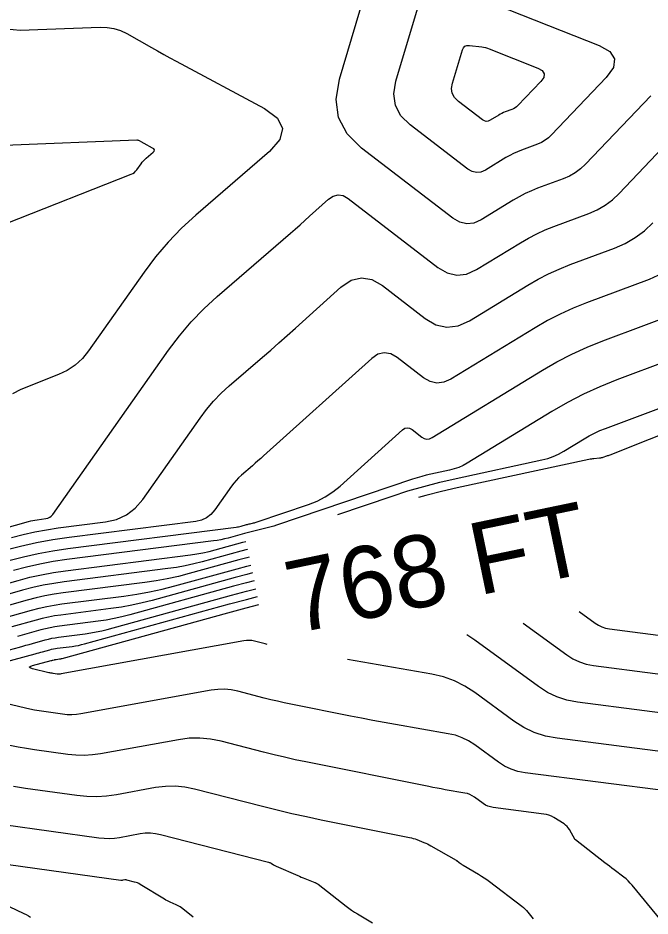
# Model space of a CAD drawing. Extents: x 1354696 to 1366163, y 660729 to 670380.
# Drawn here: x 1362477.8 to 1362530.5, y 664856.8 to 664931.6 of the extents above; entities that cross this region are included whole.
import ezdxf

# ---------------------------------------------------------------- set-up
doc = ezdxf.new("R2010")
doc.units = 0
doc.layers.add('R_Contour Annot', color=7, linetype='Continuous')
doc.layers.add('R_Contours', color=7, linetype='Continuous')

msp = doc.modelspace()

# ---------------------------------------------------------------- linework, layer by layer
at = {"layer": 'R_Contours'}
for points in [[(1362530.569, 664925.129), (1362525.122, 664919.43), (1362524.712, 664919.046), (1362524.268, 664918.715), (1362523.788, 664918.437), (1362523.274, 664918.212), (1362521.148, 664917.417), (1362520.622, 664917.206), (1362520.108, 664916.971), (1362519.606, 664916.712), (1362519.115, 664916.429), (1362516.429, 664914.792), (1362515.826, 664914.522), (1362515.233, 664914.453), (1362514.65, 664914.585), (1362514.079, 664914.918), (1362506.481, 664920.749), (1362505.274, 664921.945), (1362504.562, 664923.302), (1362504.345, 664924.819), (1362504.623, 664926.496), (1362507.732, 664936.88)], [(1362516.646, 664933.131), (1362526.283, 664929.3), (1362527.169, 664928.796), (1362527.562, 664928.184), (1362527.46, 664927.464), (1362526.864, 664926.637), (1362522.307, 664921.868), (1362522.048, 664921.626), (1362521.767, 664921.416), (1362521.463, 664921.24), (1362521.138, 664921.098), (1362519.793, 664920.595), (1362519.46, 664920.462), (1362519.135, 664920.313), (1362518.817, 664920.149), (1362518.507, 664919.97), (1362516.808, 664918.935), (1362516.426, 664918.763), (1362516.051, 664918.72), (1362515.682, 664918.803), (1362515.321, 664919.014), (1362510.514, 664922.703), (1362509.75, 664923.46), (1362509.3, 664924.318), (1362509.163, 664925.278), (1362509.339, 664926.338), (1362511.305, 664932.908)], [(1362476.866, 664930.688), (1362478.03, 664930.57), (1362484.701, 664930.833), (1362485.28, 664930.817), (1362485.841, 664930.723), (1362486.383, 664930.551), (1362486.906, 664930.301), (1362488.959, 664929.144), (1362489.473, 664928.856), (1362489.989, 664928.57), (1362490.506, 664928.288), (1362491.025, 664928.008), (1362498.394, 664924.056), (1362499.47, 664923.268), (1362499.895, 664922.409), (1362499.668, 664921.477), (1362498.79, 664920.474), (1362492.654, 664915.173), (1362491.469, 664914.085), (1362490.357, 664912.931), (1362489.317, 664911.712), (1362488.351, 664910.426), (1362483.733, 664903.883), (1362483.214, 664903.246), (1362482.62, 664902.704), (1362481.952, 664902.256), (1362481.211, 664901.902), (1362478.096, 664900.675), (1362477.383, 664900.307)], [(1362467.08, 664886.402), (1362478.73, 664889.679), (1362478.906, 664889.725), (1362479.084, 664889.764), (1362479.263, 664889.797), (1362479.443, 664889.824), (1362480.167, 664889.916), (1362480.338, 664889.955), (1362480.491, 664890.025), (1362480.624, 664890.127), (1362480.739, 664890.26), (1362490.385, 664903.93), (1362491.297, 664905.142), (1362492.277, 664906.292), (1362493.325, 664907.379), (1362494.442, 664908.405), (1362500.547, 664913.678), (1362500.948, 664914.026), (1362501.347, 664914.376), (1362501.744, 664914.729), (1362502.14, 664915.083), (1362503.719, 664916.503), (1362504.117, 664916.774), (1362504.522, 664916.875), (1362504.933, 664916.806), (1362505.351, 664916.567), (1362512.837, 664910.823), (1362513.618, 664910.366), (1362514.414, 664910.186), (1362515.225, 664910.28), (1362516.051, 664910.65), (1362519.723, 664912.888), (1362520.394, 664913.276), (1362521.081, 664913.63), (1362521.784, 664913.951), (1362522.503, 664914.239), (1362525.41, 664915.326), (1362526.113, 664915.634), (1362526.769, 664916.014), (1362527.376, 664916.466), (1362527.936, 664916.991), (1362532.117, 664921.365)], [(1362476.865, 664914.483), (1362487.281, 664918.585), (1362487.418, 664918.651), (1362487.542, 664918.734), (1362487.652, 664918.834), (1362487.748, 664918.952), (1362488.105, 664919.457), (1362488.197, 664919.581), (1362488.297, 664919.698), (1362488.404, 664919.808), (1362488.517, 664919.913), (1362489.106, 664920.421), (1362489.19, 664920.517), (1362489.212, 664920.607), (1362489.171, 664920.689), (1362489.068, 664920.765), (1362488.361, 664921.144), (1362488.311, 664921.171), (1362488.262, 664921.198), (1362488.212, 664921.225), (1362488.163, 664921.253), (1362487.966, 664921.364), (1362487.916, 664921.388), (1362487.864, 664921.404), (1362487.81, 664921.413), (1362487.755, 664921.415), (1362476.725, 664920.98)], [(1362477.315, 664888.349), (1362478.273, 664888.6), (1362479.239, 664888.815), (1362480.212, 664888.993), (1362481.192, 664889.137), (1362485.128, 664889.638), (1362486.06, 664889.848), (1362486.889, 664890.231), (1362487.616, 664890.784), (1362488.239, 664891.509), (1362493.014, 664898.276), (1362493.561, 664899.003), (1362494.15, 664899.694), (1362494.78, 664900.347), (1362495.45, 664900.963), (1362498.216, 664903.352), (1362498.906, 664903.951), (1362499.593, 664904.553), (1362500.276, 664905.159), (1362500.957, 664905.769), (1362504.758, 664909.189), (1362505.6, 664909.761), (1362506.456, 664909.974), (1362507.327, 664909.828), (1362508.211, 664909.324), (1362511.776, 664906.588), (1362512.676, 664906.062), (1362513.593, 664905.854), (1362514.527, 664905.963), (1362515.478, 664906.389), (1362520.332, 664909.347), (1362521.183, 664909.839), (1362522.054, 664910.288), (1362522.945, 664910.696), (1362523.857, 664911.061), (1362527.546, 664912.44), (1362528.438, 664912.83), (1362529.27, 664913.313), (1362530.04, 664913.887), (1362530.751, 664914.552)], [(1362531.148, 664910.148), (1362530.428, 664909.832), (1362525.212, 664907.883), (1362524.107, 664907.44), (1362523.027, 664906.946), (1362521.971, 664906.402), (1362520.94, 664905.806), (1362513.913, 664901.524), (1362513.328, 664901.262), (1362512.754, 664901.195), (1362512.19, 664901.323), (1362511.637, 664901.646), (1362509.444, 664903.328), (1362508.901, 664903.639), (1362508.366, 664903.728), (1362507.839, 664903.597), (1362507.321, 664903.245), (1362498.302, 664895.129), (1362498.074, 664894.925), (1362497.845, 664894.723), (1362497.615, 664894.521), (1362497.384, 664894.321), (1362496.459, 664893.521), (1362496.234, 664893.315), (1362496.023, 664893.096), (1362495.826, 664892.865), (1362495.643, 664892.621), (1362494.246, 664890.641), (1362493.928, 664890.271), (1362493.557, 664889.989), (1362493.134, 664889.794), (1362492.658, 664889.686), (1362482.104, 664888.343), (1362480.741, 664888.144), (1362479.388, 664887.895), (1362478.045, 664887.596), (1362476.713, 664887.248)], [(1362477.091, 664886.423), (1362478.306, 664886.74), (1362479.53, 664887.013), (1362480.763, 664887.239), (1362482.005, 664887.421), (1362496.022, 664889.205), (1362496.125, 664889.22), (1362496.228, 664889.239), (1362496.329, 664889.261), (1362496.43, 664889.287), (1362496.888, 664889.413), (1362496.961, 664889.432), (1362497.034, 664889.451), (1362497.108, 664889.47), (1362497.181, 664889.487), (1362497.476, 664889.556), (1362497.55, 664889.574), (1362497.623, 664889.594), (1362497.695, 664889.615), (1362497.767, 664889.639), (1362502.054, 664891.086), (1362502.773, 664891.37), (1362503.452, 664891.721), (1362504.091, 664892.14), (1362504.69, 664892.628), (1362509.885, 664897.302), (1362510.078, 664897.433), (1362510.275, 664897.482), (1362510.475, 664897.449), (1362510.678, 664897.333), (1362511.497, 664896.704), (1362511.704, 664896.584), (1362511.914, 664896.536), (1362512.129, 664896.561), (1362512.348, 664896.659), (1362521.548, 664902.266), (1362522.759, 664902.965), (1362524, 664903.605), (1362525.269, 664904.185), (1362526.567, 664904.705), (1362533.397, 664907.258)], [(1362536.365, 664904.683), (1362527.734, 664901.457), (1362526.336, 664900.896), (1362524.968, 664900.272), (1362523.632, 664899.583), (1362522.328, 664898.829), (1362515.274, 664894.53), (1362514.928, 664894.339), (1362514.569, 664894.178), (1362514.198, 664894.048), (1362513.815, 664893.948), (1362512.258, 664893.613), (1362511.87, 664893.524), (1362511.485, 664893.424), (1362511.103, 664893.313), (1362510.724, 664893.191), (1362499.38, 664889.36), (1362499.164, 664889.29), (1362498.945, 664889.225), (1362498.725, 664889.165), (1362498.504, 664889.111), (1362497.615, 664888.904), (1362497.393, 664888.851), (1362497.172, 664888.796), (1362496.951, 664888.739), (1362496.731, 664888.679), (1362495.353, 664888.3), (1362495.049, 664888.222), (1362494.743, 664888.155), (1362494.435, 664888.099), (1362494.124, 664888.054), (1362481.906, 664886.498), (1362480.785, 664886.335), (1362479.671, 664886.13), (1362478.567, 664885.884), (1362477.47, 664885.597)], [(1362504.492, 664890.263), (1362509.015, 664891.79), (1362510.333, 664892.215), (1362511.662, 664892.601), (1362513, 664892.949), (1362514.35, 664893.26), (1362521.506, 664894.799), (1362521.984, 664894.923), (1362522.446, 664895.085), (1362522.893, 664895.286), (1362523.325, 664895.525), (1362525.022, 664896.559), (1362525.451, 664896.807), (1362525.891, 664897.034), (1362526.341, 664897.24), (1362526.801, 664897.424), (1362539.334, 664902.108)], [(1362540.414, 664900.463), (1362527.155, 664895.209), (1362527.085, 664895.182), (1362527.015, 664895.155), (1362526.944, 664895.13), (1362526.873, 664895.105), (1362526.588, 664895.009), (1362526.516, 664894.986), (1362526.443, 664894.969), (1362526.37, 664894.955), (1362526.295, 664894.946), (1362525.829, 664894.901), (1362525.726, 664894.89), (1362525.624, 664894.876), (1362525.522, 664894.858), (1362525.421, 664894.838), (1362514.435, 664892.474), (1362513.124, 664892.173), (1362511.823, 664891.834), (1362511.225, 664891.66)], [(1362473.677, 664883.599), (1362477.849, 664884.772), (1362478.827, 664885.028), (1362479.813, 664885.247), (1362480.806, 664885.43), (1362481.807, 664885.576), (1362492.226, 664886.902), (1362492.744, 664886.978), (1362493.258, 664887.071), (1362493.769, 664887.183), (1362494.276, 664887.313), (1362496.575, 664887.946), (1362496.838, 664888.017)], [(1362496.974, 664887.362), (1362496.932, 664887.352), (1362496.418, 664887.213), (1362493.199, 664886.326), (1362492.489, 664886.144), (1362491.773, 664885.988), (1362491.053, 664885.856), (1362490.327, 664885.751), (1362481.708, 664884.654), (1362480.828, 664884.525), (1362479.955, 664884.365), (1362479.088, 664884.172), (1362478.228, 664883.947), (1362474.799, 664882.983)], [(1362497.111, 664886.707), (1362496.923, 664886.658), (1362496.261, 664886.479), (1362492.122, 664885.339), (1362491.209, 664885.105), (1362490.289, 664884.904), (1362489.362, 664884.735), (1362488.429, 664884.6), (1362481.609, 664883.732), (1362480.85, 664883.621), (1362480.096, 664883.482), (1362479.348, 664883.316), (1362478.606, 664883.122), (1362475.649, 664882.29)], [(1362476.498, 664881.597), (1362478.985, 664882.296), (1362479.609, 664882.46), (1362480.238, 664882.6), (1362480.872, 664882.716), (1362481.51, 664882.809), (1362486.672, 664883.466), (1362487.742, 664883.622), (1362488.805, 664883.815), (1362489.86, 664884.046), (1362490.907, 664884.315), (1362496.105, 664885.746), (1362496.913, 664885.964), (1362497.247, 664886.051)], [(1362497.383, 664885.395), (1362496.904, 664885.271), (1362495.948, 664885.013), (1362489.031, 664883.108), (1362488.181, 664882.89), (1362487.326, 664882.703), (1362486.464, 664882.546), (1362485.596, 664882.42), (1362481.411, 664881.887), (1362480.893, 664881.811), (1362480.38, 664881.717), (1362479.87, 664881.604), (1362479.364, 664881.471), (1362477.347, 664880.904)], [(1362497.519, 664884.739), (1362496.894, 664884.577), (1362495.791, 664884.279), (1362487.154, 664881.9), (1362486.503, 664881.734), (1362485.847, 664881.59), (1362485.186, 664881.47), (1362484.521, 664881.373), (1362481.312, 664880.965), (1362480.915, 664880.907), (1362480.521, 664880.834), (1362480.13, 664880.747), (1362479.742, 664880.646), (1362478.196, 664880.211), (1362477.81, 664880.103)], [(1362466.275, 664876.091), (1362477.968, 664879.222), (1362478.238, 664879.295), (1362478.507, 664879.369), (1362478.776, 664879.443), (1362479.045, 664879.518), (1362480.121, 664879.821), (1362480.391, 664879.891), (1362480.663, 664879.952), (1362480.937, 664880.002), (1362481.213, 664880.042), (1362483.445, 664880.327), (1362483.908, 664880.394), (1362484.368, 664880.477), (1362484.824, 664880.577), (1362485.277, 664880.693), (1362495.635, 664883.546), (1362496.885, 664883.883), (1362497.655, 664884.083)], [(1362472.256, 664876.775), (1362479.289, 664878.659), (1362479.44, 664878.7), (1362479.592, 664878.741), (1362479.743, 664878.783), (1362479.895, 664878.825), (1362480.5, 664878.995), (1362480.652, 664879.035), (1362480.805, 664879.069), (1362480.959, 664879.097), (1362481.114, 664879.12), (1362482.37, 664879.28), (1362482.63, 664879.318), (1362482.889, 664879.365), (1362483.145, 664879.421), (1362483.4, 664879.486), (1362495.478, 664882.813), (1362496.875, 664883.19), (1362497.791, 664883.427)], [(1362498.619, 664879.44), (1362498.447, 664879.483), (1362497.564, 664879.711), (1362497.342, 664879.755), (1362497.12, 664879.776), (1362496.897, 664879.772), (1362496.674, 664879.743), (1362481.456, 664876.984), (1362481.37, 664876.972), (1362481.284, 664876.966), (1362481.198, 664876.968), (1362481.112, 664876.977), (1362480.767, 664877.025), (1362480.681, 664877.038), (1362480.596, 664877.053), (1362480.511, 664877.07), (1362480.426, 664877.089), (1362479.049, 664877.417), (1362478.856, 664877.479), (1362478.791, 664877.543), (1362478.854, 664877.609), (1362479.046, 664877.677), (1362480.609, 664878.095), (1362480.643, 664878.104), (1362480.677, 664878.114), (1362480.71, 664878.123), (1362480.744, 664878.132), (1362480.879, 664878.17), (1362480.912, 664878.179), (1362480.946, 664878.187), (1362480.981, 664878.193), (1362481.015, 664878.198), (1362481.294, 664878.233), (1362481.352, 664878.242), (1362481.41, 664878.252), (1362481.467, 664878.265), (1362481.523, 664878.279), (1362495.321, 664882.079), (1362496.865, 664882.496), (1362497.927, 664882.771)], [(1362524.607, 664882.182), (1362525.927, 664881.217), (1362526.204, 664881.04), (1362526.496, 664880.901), (1362526.804, 664880.801), (1362527.127, 664880.739), (1362532.467, 664880.053)], [(1362519.953, 664881.216), (1362523.57, 664878.573), (1362524.084, 664878.244), (1362524.626, 664877.987), (1362525.196, 664877.801), (1362525.795, 664877.686), (1362536.085, 664876.364)], [(1362541.205, 664872.481), (1362524.463, 664874.633), (1362523.588, 664874.801), (1362522.755, 664875.072), (1362521.963, 664875.449), (1362521.213, 664875.929), (1362515.904, 664879.808), (1362515.24, 664880.238)], [(1362543.404, 664868.975), (1362522.761, 664871.628), (1362521.791, 664871.814), (1362520.867, 664872.115), (1362519.988, 664872.532), (1362519.156, 664873.065), (1362515.921, 664875.43), (1362515.089, 664875.968), (1362514.214, 664876.402), (1362513.293, 664876.73), (1362512.328, 664876.954), (1362505.292, 664878.173)], [(1362532.27, 664867.182), (1362520.095, 664868.747), (1362519.5, 664868.86), (1362518.934, 664869.045), (1362518.395, 664869.301), (1362517.886, 664869.627), (1362515.903, 664871.076), (1362515.393, 664871.406), (1362514.857, 664871.672), (1362514.293, 664871.873), (1362513.702, 664872.01), (1362509.289, 664872.775), (1362508.352, 664872.94), (1362507.417, 664873.112), (1362506.482, 664873.29), (1362505.549, 664873.474), (1362500.59, 664874.469), (1362500.033, 664874.585), (1362499.477, 664874.709), (1362498.923, 664874.839), (1362498.371, 664874.978), (1362496.166, 664875.545), (1362495.614, 664875.657), (1362495.059, 664875.708), (1362494.502, 664875.697), (1362493.943, 664875.626), (1362483.095, 664873.659), (1362482.71, 664873.605), (1362482.324, 664873.581), (1362481.937, 664873.589), (1362481.55, 664873.627), (1362480, 664873.843), (1362479.613, 664873.901), (1362479.228, 664873.969), (1362478.845, 664874.046), (1362478.463, 664874.132), (1362472.272, 664875.607)], [(1362532.351, 664855.339), (1362529.028, 664859.385), (1362528.866, 664859.57), (1362528.695, 664859.746), (1362528.513, 664859.911), (1362528.321, 664860.066), (1362527.535, 664860.666), (1362527.338, 664860.816), (1362527.142, 664860.966), (1362526.946, 664861.117), (1362526.75, 664861.268), (1362524.303, 664863.159), (1362524.297, 664863.163), (1362524.29, 664863.167), (1362524.278, 664863.173), (1362524.275, 664863.175), (1362524.272, 664863.177), (1362524.27, 664863.18), (1362524.268, 664863.183), (1362523.787, 664864.032), (1362523.699, 664864.167), (1362523.596, 664864.289), (1362523.479, 664864.396), (1362523.347, 664864.49), (1362522.483, 664865.028), (1362522.288, 664865.135), (1362522.086, 664865.22), (1362521.875, 664865.282), (1362521.657, 664865.322), (1362517.428, 664865.865), (1362517.209, 664865.907), (1362517.001, 664865.975), (1362516.803, 664866.069), (1362516.615, 664866.19), (1362515.885, 664866.723), (1362515.698, 664866.844), (1362515.5, 664866.942), (1362515.292, 664867.016), (1362515.075, 664867.067), (1362513.451, 664867.348), (1362513.106, 664867.409), (1362512.761, 664867.472), (1362512.418, 664867.538), (1362512.074, 664867.605), (1362501.845, 664869.659), (1362500.953, 664869.844), (1362500.065, 664870.041), (1362499.179, 664870.251), (1362498.296, 664870.472), (1362494.768, 664871.38), (1362493.885, 664871.558), (1362492.998, 664871.639), (1362492.107, 664871.623), (1362491.213, 664871.509), (1362484.735, 664870.335), (1362484.05, 664870.238), (1362483.364, 664870.196), (1362482.676, 664870.21), (1362481.988, 664870.278), (1362479.232, 664870.661), (1362478.545, 664870.765), (1362477.86, 664870.885), (1362477.179, 664871.022)], [(1362477.476, 664867.629), (1362478.464, 664867.479), (1362482.761, 664866.882), (1362483.583, 664866.801), (1362484.404, 664866.785), (1362485.224, 664866.834), (1362486.042, 664866.95), (1362489.311, 664867.543), (1362490.127, 664867.647), (1362490.94, 664867.661), (1362491.749, 664867.588), (1362492.555, 664867.425), (1362498.22, 664865.966), (1362499.434, 664865.662), (1362500.652, 664865.374), (1362501.874, 664865.103), (1362503.1, 664864.848), (1362510.469, 664863.369), (1362510.625, 664863.334), (1362510.779, 664863.292), (1362510.931, 664863.244), (1362511.081, 664863.189), (1362511.676, 664862.955), (1362511.824, 664862.893), (1362511.969, 664862.827), (1362512.111, 664862.755), (1362512.251, 664862.678), (1362514.353, 664861.47), (1362514.359, 664861.467), (1362514.366, 664861.463), (1362514.373, 664861.46), (1362514.38, 664861.457), (1362514.408, 664861.445), (1362514.415, 664861.442), (1362514.422, 664861.439), (1362514.428, 664861.435), (1362514.434, 664861.43), (1362514.724, 664861.203), (1362514.775, 664861.164), (1362514.827, 664861.127), (1362514.881, 664861.092), (1362514.935, 664861.059), (1362516.228, 664860.3), (1362516.46, 664860.159), (1362516.687, 664860.012), (1362516.909, 664859.858), (1362517.127, 664859.697), (1362519.83, 664857.637), (1362519.967, 664857.526), (1362520.098, 664857.407), (1362520.221, 664857.281), (1362520.337, 664857.148), (1362520.787, 664856.6)], [(1362476.651, 664864.443), (1362484.582, 664863.341), (1362485.014, 664863.298), (1362485.446, 664863.289), (1362485.877, 664863.316), (1362486.308, 664863.376), (1362488.027, 664863.688), (1362488.457, 664863.743), (1362488.884, 664863.751), (1362489.31, 664863.712), (1362489.734, 664863.626), (1362498.711, 664861.314), (1362498.77, 664861.297), (1362498.828, 664861.275), (1362498.883, 664861.249), (1362498.937, 664861.219), (1362499.149, 664861.09), (1362499.203, 664861.058), (1362499.257, 664861.029), (1362499.313, 664861.001), (1362499.369, 664860.975), (1362501.162, 664860.195), (1362501.308, 664860.133), (1362501.454, 664860.071), (1362501.6, 664860.011), (1362501.747, 664859.953), (1362502.569, 664859.63), (1362502.6, 664859.617), (1362502.63, 664859.603), (1362502.66, 664859.588), (1362502.689, 664859.572), (1362502.862, 664859.473), (1362502.869, 664859.469), (1362502.869, 664859.469), (1362505.194, 664857.645), (1362505.42, 664857.475), (1362505.65, 664857.312), (1362505.886, 664857.157), (1362506.127, 664857.01), (1362507.397, 664856.265)], [(1362492.435, 664856.732), (1362492.266, 664856.865), (1362491.462, 664857.504), (1362491.356, 664857.582), (1362491.246, 664857.653), (1362491.132, 664857.717), (1362491.013, 664857.773), (1362490.53, 664857.984), (1362490.41, 664858.038), (1362490.292, 664858.097), (1362490.176, 664858.159), (1362490.063, 664858.226), (1362488.03, 664859.463), (1362487.919, 664859.525), (1362487.805, 664859.578), (1362487.688, 664859.623), (1362487.567, 664859.659), (1362486.913, 664859.827), (1362486.871, 664859.836), (1362486.828, 664859.84), (1362486.786, 664859.839), (1362486.744, 664859.834), (1362486.573, 664859.803), (1362486.531, 664859.797), (1362486.488, 664859.794), (1362486.446, 664859.795), (1362486.403, 664859.799), (1362474.647, 664861.433)], [(1362477.116, 664857.621), (1362478.338, 664857.04), (1362478.527, 664856.946), (1362478.714, 664856.848), (1362478.897, 664856.744)]]:
    msp.add_lwpolyline(points, dxfattribs=at)
msp.add_lwpolyline([(1362519.383, 664924.205), (1362519.266, 664924.117), (1362519.138, 664924.044), (1362519.002, 664923.984), (1362518.438, 664923.773), (1362518.299, 664923.717), (1362518.162, 664923.655), (1362518.029, 664923.586), (1362517.899, 664923.511), (1362517.186, 664923.077), (1362517.026, 664923.005), (1362516.869, 664922.987), (1362516.714, 664923.022), (1362516.563, 664923.11), (1362514.547, 664924.657), (1362514.227, 664924.974), (1362514.038, 664925.334), (1362513.981, 664925.736), (1362514.054, 664926.181), (1362514.879, 664928.936), (1362514.964, 664929.123), (1362515.089, 664929.249), (1362515.255, 664929.313), (1362515.46, 664929.316), (1362516.483, 664929.192), (1362516.646, 664929.166), (1362516.806, 664929.131), (1362516.964, 664929.085), (1362517.118, 664929.03), (1362521.16, 664927.423), (1362521.531, 664927.212), (1362521.696, 664926.955), (1362521.653, 664926.653), (1362521.403, 664926.306), (1362519.492, 664924.307)], close=True, dxfattribs=at)

# ---------------------------------------------------------------- texts
at = {"layer": 'R_Contour Annot'}
msp.add_text('768 FT', height=6, rotation=11.72691, dxfattribs=at).set_placement((1362500.919, 664880.329))

doc.saveas('drawing.dxf')
